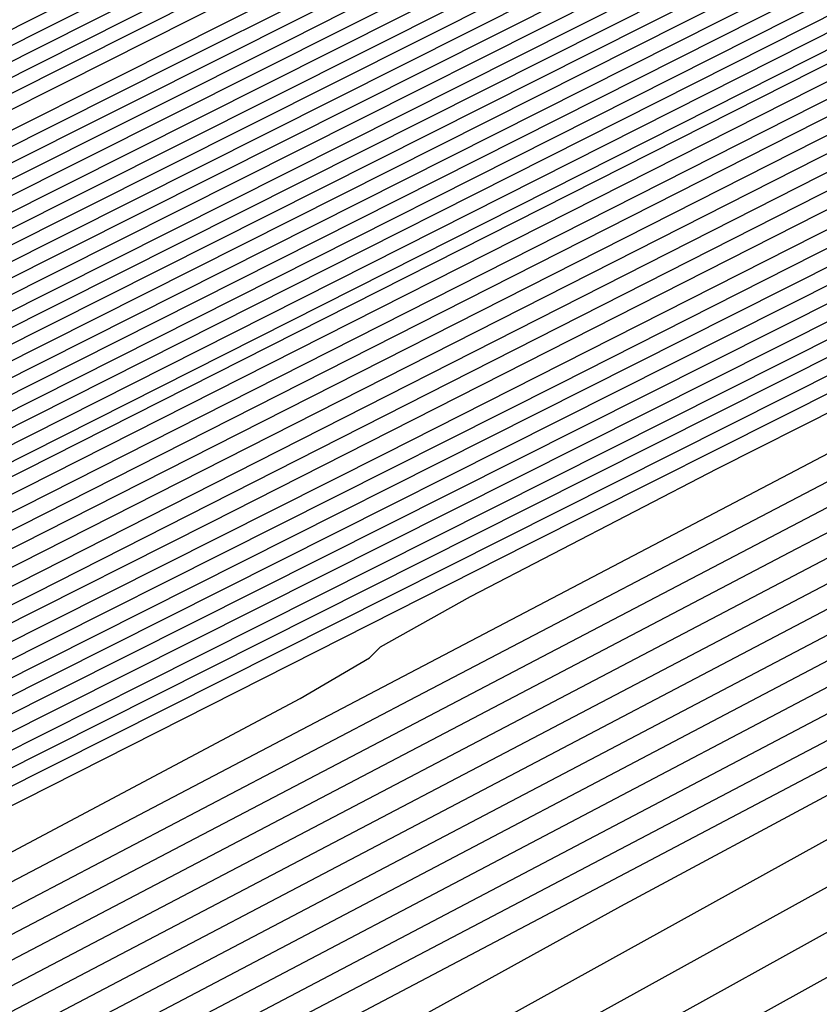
# Model space of a CAD drawing. Extents: x 3249832 to 3255657, y 13789405 to 13793316.
# Tile 347 of 656: x 3254712.84 to 3254713.84, y 13790584.58 to 13790585.81. Entities that reach past the tile are written whole.
import ezdxf

# ---------------------------------------------------------------- set-up
doc = ezdxf.new("R2010")
doc.units = 0
doc.header["$LTSCALE"] = 100
doc.header["$MEASUREMENT"] = 0
for name, color, linetype in [('GRATIO_CON', 10, 'CONTINUOUS'), ('GRATIO_ICON', 7, 'CONTINUOUS'), ('TARGETS_EAST', 7, 'CONTINUOUS')]:
    doc.layers.add(name, color=color, linetype=linetype)

# ---------------------------------------------------------------- blocks, each defined once
blk = doc.blocks.new('Gratio_032316_contours')
at = {"layer": 'GRATIO_CON', "color": 5, "linetype": 'Continuous', "flags": 128}
for points in [[(3254677.8408, 13790568.2426), (3254692.7645, 13790575.7394), (3254705.4543, 13790582.0981), (3254712.5451, 13790585.6526), (3254715.1564, 13790586.9658), (3254715.5285, 13790587.1578), (3254715.5284, 13790587.1621), (3254715.5291, 13790587.1652), (3254715.5303, 13790587.1667), (3254715.6598, 13790587.2289), (3254716.5587, 13790587.6645), (3254718.9964, 13790588.8486), (3254723.3578, 13790590.9679), (3254728.4895, 13790593.4556), (3254732.8533, 13790595.5563), (3254735.5176, 13790596.8108), (3254737.9749, 13790597.9438), (3254742.3242, 13790599.9759), (3254749.9364, 13790603.5761), (3254759.2708, 13790608.0067), (3254768.0589, 13790612.1786), (3254774.5039, 13790615.224)], [(3254678.6327, 13790568.6184), (3254693.2462, 13790575.9595), (3254705.672, 13790582.1864), (3254712.6152, 13790585.6677), (3254715.1718, 13790586.9544), (3254715.5359, 13790587.1432), (3254715.5356, 13790587.1479), (3254715.5363, 13790587.151), (3254715.5373, 13790587.1526), (3254715.6484, 13790587.2061), (3254716.4187, 13790587.5794), (3254718.5077, 13790588.5941), (3254722.2451, 13790590.4102), (3254726.6426, 13790592.542), (3254730.3822, 13790594.3422), (3254732.7065, 13790595.4369), (3254735.101, 13790596.5452), (3254739.6119, 13790598.6596), (3254747.5498, 13790602.4179), (3254757.2842, 13790607.0398), (3254766.4489, 13790611.3907), (3254773.17, 13790614.5669)], [(3254680.2165, 13790569.3699), (3254694.2095, 13790576.3997), (3254706.1075, 13790582.363), (3254712.7553, 13790585.698), (3254715.2027, 13790586.9318), (3254715.5507, 13790587.114), (3254715.5501, 13790587.1193), (3254715.5505, 13790587.1228), (3254715.5514, 13790587.1245), (3254715.6255, 13790587.1605), (3254716.1386, 13790587.4093), (3254717.5302, 13790588.0852), (3254720.0197, 13790589.295), (3254722.9489, 13790590.715), (3254725.4399, 13790591.9141), (3254727.0844, 13790592.6891), (3254729.3534, 13790593.7481), (3254734.1874, 13790596.027), (3254742.7767, 13790600.1014), (3254753.3109, 13790605.106), (3254763.2289, 13790609.8149), (3254770.5022, 13790613.2526), (3254775.2309, 13790615.445)], [(3254681.0084, 13790569.7457), (3254694.6911, 13790576.6198), (3254706.3252, 13790582.4514), (3254712.8253, 13790585.7131), (3254715.2181, 13790586.9205), (3254715.5581, 13790587.0994), (3254715.5573, 13790587.105), (3254715.5577, 13790587.1086), (3254715.5585, 13790587.1105), (3254715.614, 13790587.1377), (3254715.9986, 13790587.3243), (3254717.0414, 13790587.8308), (3254718.907, 13790588.7373), (3254721.1021, 13790589.8014), (3254722.9687, 13790590.7), (3254724.2734, 13790591.3152), (3254726.4795, 13790592.3495), (3254731.4751, 13790594.7106), (3254740.3902, 13790598.9432), (3254751.3242, 13790604.1391), (3254761.6189, 13790609.027), (3254769.1683, 13790612.5955), (3254774.0756, 13790614.8726)], [(3254681.8003, 13790570.1215), (3254695.1728, 13790576.8399), (3254706.5429, 13790582.5397), (3254712.8954, 13790585.7283), (3254715.2336, 13790586.9092), (3254715.5655, 13790587.0848), (3254715.5646, 13790587.0908), (3254715.5648, 13790587.0945), (3254715.5655, 13790587.0964), (3254715.6026, 13790587.1149), (3254715.8586, 13790587.2392), (3254716.5526, 13790587.5763), (3254717.7943, 13790588.1797), (3254719.2552, 13790588.8879), (3254720.4976, 13790589.486), (3254721.4623, 13790589.9413), (3254723.6057, 13790590.9509), (3254728.7628, 13790593.3943), (3254738.0036, 13790597.785), (3254749.3376, 13790603.1722), (3254760.0089, 13790608.2391), (3254767.8344, 13790611.9384), (3254772.9202, 13790614.3002)], [(3254682.5923, 13790570.4972), (3254695.6546, 13790577.0593), (3254706.7614, 13790582.6258), (3254712.967, 13790585.7384), (3254715.2513, 13790586.8898), (3254715.5753, 13790587.0598), (3254715.5732, 13790587.0655), (3254715.5718, 13790587.0702), (3254715.5712, 13790587.0742), (3254715.5713, 13790587.0777), (3254715.5719, 13790587.0805), (3254715.5725, 13790587.0824), (3254715.5912, 13790587.0921), (3254715.7186, 13790587.1542), (3254716.0639, 13790587.3219), (3254716.6816, 13790587.6221), (3254717.4084, 13790587.9744), (3254718.0264, 13790588.2719), (3254718.6513, 13790588.5674), (3254720.7319, 13790589.5523), (3254726.0506, 13790592.078), (3254735.6171, 13790596.6268), (3254747.3509, 13790602.2053)], [(3254684.1761, 13790571.2487), (3254696.618, 13790577.4994), (3254707.1969, 13790582.802), (3254713.1074, 13790585.7679), (3254715.2826, 13790586.8659), (3254715.5906, 13790587.0293), (3254715.5881, 13790587.0358), (3254715.5865, 13790587.0411), (3254715.5857, 13790587.0455), (3254715.5857, 13790587.0491), (3254715.5862, 13790587.0517), (3254715.5868, 13790587.0533), (3254715.8668, 13790587.1867), (3254717.823, 13790588.1171), (3254723.1317, 13790590.6428), (3254732.719, 13790595.2041), (3254744.5101, 13790600.8106), (3254755.6802, 13790606.114), (3254763.9812, 13790610.0377), (3254769.4727, 13790612.5918), (3254772.7913, 13790614.058)], [(3254684.968, 13790571.6245), (3254697.0997, 13790577.7194), (3254707.4147, 13790582.8902), (3254713.1775, 13790585.7827), (3254715.2982, 13790586.854), (3254715.5983, 13790587.014), (3254715.5956, 13790587.0209), (3254715.5938, 13790587.0266), (3254715.5929, 13790587.0311), (3254715.5928, 13790587.0347), (3254715.5933, 13790587.0371), (3254715.5941, 13790587.0382), (3254715.8655, 13790587.1668), (3254717.7598, 13790588.067), (3254722.9002, 13790590.5119), (3254732.1888, 13790594.9308), (3254743.6448, 13790600.3775), (3254754.5666, 13790605.5623), (3254762.7944, 13790609.4506), (3254768.3357, 13790612.0281), (3254771.74, 13790613.536)], [(3254685.7599, 13790572.0002), (3254697.5813, 13790577.9395), (3254707.6325, 13790582.9783), (3254713.2477, 13790585.7974), (3254715.3139, 13790586.8421), (3254715.6059, 13790586.9987), (3254715.6031, 13790587.0061), (3254715.6012, 13790587.0121), (3254715.6002, 13790587.0168), (3254715.6, 13790587.0202), (3254715.6005, 13790587.0224), (3254715.6014, 13790587.0231), (3254715.8641, 13790587.1469), (3254717.6967, 13790588.0169), (3254722.6687, 13790590.3811), (3254731.6586, 13790594.6574), (3254742.7795, 13790599.9444), (3254753.4529, 13790605.0106), (3254761.6075, 13790608.8634), (3254767.1987, 13790611.4645), (3254770.6888, 13790613.014), (3254772.5688, 13790613.737)], [(3254686.5518, 13790572.376), (3254698.063, 13790578.1595), (3254707.8503, 13790583.0665), (3254713.3179, 13790585.8122), (3254715.3295, 13790586.8301), (3254715.6136, 13790586.9834), (3254715.6106, 13790586.9912), (3254715.6085, 13790586.9975), (3254715.6074, 13790587.0024), (3254715.6072, 13790587.0058), (3254715.6076, 13790587.0078), (3254715.6086, 13790587.008), (3254715.8627, 13790587.127), (3254717.6335, 13790587.9669), (3254722.4373, 13790590.2503), (3254731.1285, 13790594.3841), (3254741.9141, 13790599.5112), (3254752.3392, 13790604.4589), (3254760.4207, 13790608.2763), (3254766.0618, 13790610.9008), (3254769.6376, 13790612.4919), (3254771.5699, 13790613.2422)], [(3254688.1357, 13790573.1275), (3254699.0263, 13790578.5996), (3254708.2858, 13790583.2427), (3254713.4583, 13790585.8417), (3254715.3608, 13790586.8063), (3254715.6289, 13790586.9528), (3254715.6255, 13790586.9616), (3254715.6232, 13790586.9685), (3254715.6219, 13790586.9736), (3254715.6215, 13790586.977), (3254715.6219, 13790586.9785), (3254715.6231, 13790586.9779), (3254715.86, 13790587.0872), (3254717.5072, 13790587.8667), (3254721.9744, 13790589.9887), (3254730.0682, 13790593.8374), (3254740.1834, 13790598.645), (3254750.1119, 13790603.3555)], [(3254688.9276, 13790573.5033), (3254699.508, 13790578.8196), (3254708.5036, 13790583.3309), (3254713.5284, 13790585.8564), (3254715.3764, 13790586.7943), (3254715.6366, 13790586.9375), (3254715.633, 13790586.9467), (3254715.6306, 13790586.954), (3254715.6292, 13790586.9593), (3254715.6287, 13790586.9626), (3254715.6291, 13790586.9638), (3254715.6304, 13790586.9628), (3254715.8586, 13790587.0673), (3254717.444, 13790587.8166), (3254721.7429, 13790589.8578), (3254729.538, 13790593.5641), (3254739.3181, 13790598.2119), (3254748.9983, 13790602.8038)], [(3254689.7195, 13790573.8791), (3254699.9897, 13790579.0397), (3254708.7214, 13790583.419), (3254713.5986, 13790585.8712), (3254715.392, 13790586.7824), (3254715.6442, 13790586.9223), (3254715.6405, 13790586.9319), (3254715.638, 13790586.9394), (3254715.6364, 13790586.9449), (3254715.6358, 13790586.9482), (3254715.6363, 13790586.9492), (3254715.6377, 13790586.9477), (3254715.8573, 13790587.0474), (3254717.3809, 13790587.7665), (3254721.5114, 13790589.727), (3254729.0078, 13790593.2907), (3254738.4527, 13790597.7787), (3254747.8846, 13790602.2521)], [(3254690.5114, 13790574.2548), (3254700.4713, 13790579.2597), (3254708.9392, 13790583.5072), (3254713.6688, 13790585.8859), (3254715.4077, 13790586.7705), (3254715.6519, 13790586.907), (3254715.648, 13790586.917), (3254715.6453, 13790586.9249), (3254715.6437, 13790586.9305), (3254715.643, 13790586.9338), (3254715.6434, 13790586.9345), (3254715.6449, 13790586.9327), (3254715.8559, 13790587.0275), (3254717.3177, 13790587.7164), (3254721.28, 13790589.5962), (3254728.4777, 13790593.0174), (3254737.5874, 13790597.3456), (3254746.7709, 13790601.7004)], [(3254692.0952, 13790575.0064), (3254701.4347, 13790579.6998), (3254709.3748, 13790583.6834), (3254713.8091, 13790585.9154), (3254715.439, 13790586.7467), (3254715.6673, 13790586.8766), (3254715.6632, 13790586.8877), (3254715.661, 13790586.8953), (3254715.6608, 13790586.8982), (3254715.8536, 13790586.9865), (3254717.1914, 13790587.6161), (3254720.817, 13790589.3346), (3254727.4174, 13790592.4707), (3254735.8567, 13790596.4794), (3254744.5436, 13790600.597), (3254752.1128, 13790604.1664)], [(3254685.2199, 13790571.5024), (3254692.8871, 13790575.3821), (3254701.9163, 13790579.9198), (3254709.5925, 13790583.7716), (3254713.8793, 13790585.9301), (3254715.4546, 13790586.7347), (3254715.6749, 13790586.8612), (3254715.6706, 13790586.8725), (3254715.6682, 13790586.8802), (3254715.6682, 13790586.8829), (3254715.8522, 13790586.9665), (3254717.1283, 13790587.566), (3254720.5856, 13790589.2037), (3254726.8872, 13790592.1973), (3254734.9913, 13790596.0463), (3254743.4299, 13790600.0453), (3254750.9259, 13790603.5792)], [(3254686.2753, 13790572.0114), (3254693.679, 13790575.7579), (3254702.398, 13790580.1398), (3254709.8103, 13790583.8597), (3254713.9495, 13790585.9449), (3254715.4703, 13790586.7228), (3254715.6826, 13790586.8457), (3254715.6781, 13790586.8572), (3254715.6757, 13790586.8649), (3254715.6756, 13790586.8673), (3254715.851, 13790586.9463), (3254717.0652, 13790587.5158), (3254720.3542, 13790589.0728), (3254726.3571, 13790591.924), (3254734.126, 13790595.6131), (3254742.3163, 13790599.4936), (3254749.7391, 13790602.9921)], [(3254687.3306, 13790572.5204), (3254694.471, 13790576.1337), (3254702.8797, 13790580.3599), (3254710.0281, 13790583.9478), (3254714.0197, 13790585.9596), (3254715.486, 13790586.7106), (3254715.6904, 13790586.8298), (3254715.6861, 13790586.841), (3254715.6838, 13790586.8481), (3254715.6839, 13790586.8501), (3254715.8505, 13790586.9246), (3254717.0026, 13790587.4646), (3254720.1229, 13790588.9415), (3254725.827, 13790591.6505), (3254733.2607, 13790595.18), (3254741.2026, 13790598.9419), (3254748.5522, 13790602.4049)], [(3254689.4412, 13790573.5385), (3254696.0548, 13790576.8852), (3254703.843, 13790580.8), (3254710.4637, 13790584.1241), (3254714.1601, 13790585.9891), (3254715.5173, 13790586.6864), (3254715.7061, 13790586.798), (3254715.7019, 13790586.8086), (3254715.7, 13790586.8146), (3254715.7004, 13790586.8156), (3254715.8494, 13790586.8813), (3254716.8773, 13790587.3622), (3254719.6605, 13790588.6789), (3254724.7668, 13790591.1035), (3254731.53, 13790594.3137), (3254738.9753, 13790597.8385), (3254746.1785, 13790601.2307)], [(3254690.4965, 13790574.0475), (3254696.8467, 13790577.2609), (3254704.3247, 13790581.02), (3254710.6814, 13790584.2123), (3254714.2303, 13790586.0038), (3254715.533, 13790586.6743), (3254715.714, 13790586.7821), (3254715.7099, 13790586.7923), (3254715.7081, 13790586.7978), (3254715.7087, 13790586.7983), (3254715.8489, 13790586.8596), (3254716.8147, 13790587.311), (3254719.4293, 13790588.5476), (3254724.2367, 13790590.83), (3254730.6646, 13790593.8806), (3254737.8616, 13790597.2868), (3254744.9917, 13790600.6435)], [(3254691.5518, 13790574.5565), (3254697.6386, 13790577.6367), (3254704.8063, 13790581.24), (3254710.8992, 13790584.3004), (3254714.3004, 13790586.0185), (3254715.5487, 13790586.6622), (3254715.7218, 13790586.7662), (3254715.7178, 13790586.7761), (3254715.7162, 13790586.781), (3254715.7169, 13790586.7811), (3254715.8483, 13790586.838), (3254716.752, 13790587.2598), (3254719.198, 13790588.4163), (3254723.7066, 13790590.5565), (3254729.7993, 13790593.4474), (3254736.7479, 13790596.7351), (3254743.8048, 13790600.0564), (3254750.1441, 13790603.0095)], [(3254692.6071, 13790575.0655), (3254698.4305, 13790578.0125), (3254705.288, 13790581.4601), (3254711.117, 13790584.3885), (3254714.3706, 13790586.0332), (3254715.5644, 13790586.6501), (3254715.7297, 13790586.7503), (3254715.7257, 13790586.7599), (3254715.7243, 13790586.7643), (3254715.7252, 13790586.7639), (3254715.8478, 13790586.8163), (3254716.6894, 13790587.2086), (3254718.9668, 13790588.2849), (3254723.1765, 13790590.283), (3254728.934, 13790593.0143), (3254735.6343, 13790596.1835), (3254742.618, 13790599.4693), (3254749.0072, 13790602.4459)], [(3254691.7685, 13790574.5555), (3254694.7177, 13790576.0836), (3254700.0143, 13790578.764), (3254706.2512, 13790581.9005), (3254711.5522, 13790584.5659), (3254714.5103, 13790586.065), (3254715.5954, 13790586.6284), (3254715.7466, 13790586.7184), (3254715.8482, 13790586.7698), (3254716.5643, 13790587.1058), (3254718.5044, 13790588.0223), (3254722.1163, 13790589.7361), (3254727.2033, 13790592.148), (3254733.407, 13790595.0801), (3254740.2443, 13790598.295), (3254746.7332, 13790601.3185)], [(3254691.9524, 13790574.5689), (3254692.9705, 13790575.1405), (3254695.773, 13790576.5926), (3254700.8063, 13790579.1398), (3254706.7329, 13790582.1204), (3254711.7701, 13790584.6536), (3254714.5808, 13790586.0787), (3254715.6116, 13790586.6148), (3254715.755, 13790586.7009), (3254715.8477, 13790586.748), (3254716.5017, 13790587.0546), (3254718.2731, 13790587.891), (3254721.5863, 13790589.4626), (3254726.338, 13790591.7148), (3254732.2933, 13790594.5284), (3254739.0575, 13790597.7078), (3254745.5962, 13790600.7549)], [(3254692.5832, 13790574.7153), (3254693.0422, 13790574.9924), (3254693.0886, 13790575.0656), (3254693.2076, 13790575.1838), (3254694.1724, 13790575.7255), (3254696.8283, 13790577.1016), (3254701.5982, 13790579.5155), (3254707.2147, 13790582.3403), (3254711.9881, 13790584.7413), (3254714.6513, 13790586.0925), (3254715.6277, 13790586.6012), (3254715.7634, 13790586.6833), (3254715.8472, 13790586.7262), (3254716.4391, 13790587.0034), (3254718.0419, 13790587.7597), (3254721.0562, 13790589.1891), (3254725.4726, 13790591.2817), (3254731.1796, 13790593.9767), (3254737.8706, 13790597.1207), (3254744.4593, 13790600.1912), (3254749.6643, 13790602.5732)], [(3254692.5223, 13790574.6256), (3254693.8324, 13790575.3348), (3254694.3015, 13790575.6152), (3254694.3504, 13790575.6871), (3254694.4629, 13790575.7987), (3254695.3744, 13790576.3105), (3254697.8837, 13790577.6106), (3254702.3901, 13790579.8913), (3254707.6964, 13790582.5602), (3254712.2061, 13790584.8288), (3254714.7221, 13790586.1058), (3254715.6444, 13790586.587), (3254715.7723, 13790586.665), (3254715.8471, 13790586.7039), (3254716.3767, 13790586.9518), (3254717.8108, 13790587.6282), (3254720.5261, 13790588.9155), (3254724.6073, 13790590.8486), (3254730.066, 13790593.425), (3254736.6838, 13790596.5336), (3254743.3223, 13790599.6276), (3254748.6131, 13790602.0511)], [(3254692.5199, 13790574.5458), (3254694.97, 13790575.8408), (3254696.3308, 13790576.574), (3254696.8201, 13790576.8609), (3254696.8741, 13790576.93), (3254696.9733, 13790577.0286), (3254697.7783, 13790577.4805), (3254699.9943, 13790578.6287), (3254703.9739, 13790580.6428), (3254708.66, 13790582.9997), (3254712.6425, 13790585.0035), (3254714.8643, 13790586.1316), (3254715.6786, 13790586.5571), (3254715.7913, 13790586.6268), (3254715.848, 13790586.6577), (3254716.2527, 13790586.8476), (3254717.3489, 13790587.3648), (3254719.4661, 13790588.3683), (3254722.8766, 13790589.9822), (3254727.8386, 13790592.3216), (3254734.3101, 13790595.3593), (3254741.0483, 13790598.5002), (3254746.5107, 13790601.007)], [(3254690.7614, 13790573.5823), (3254693.6995, 13790575.131), (3254696.1939, 13790576.4485), (3254697.5799, 13790577.1935), (3254698.0794, 13790577.4837), (3254698.1359, 13790577.5514), (3254698.2286, 13790577.6435), (3254698.9803, 13790578.0655), (3254701.0496, 13790579.1377), (3254704.7659, 13790581.0185), (3254709.1418, 13790583.2195), (3254712.8607, 13790585.0908), (3254714.9354, 13790586.1445), (3254715.6957, 13790586.5422), (3254715.8008, 13790586.6077), (3254715.8484, 13790586.6346), (3254716.1906, 13790586.7956), (3254717.1179, 13790587.2331), (3254718.9361, 13790588.0947), (3254722.0113, 13790589.5491), (3254726.725, 13790591.7699), (3254733.1232, 13790594.7722), (3254739.9114, 13790597.9366), (3254745.4594, 13790600.485)], [(3254691.8891, 13790574.1408), (3254694.879, 13790575.7162), (3254697.4178, 13790577.0561), (3254698.8291, 13790577.8131), (3254699.3387, 13790578.1066), (3254699.3977, 13790578.1728), (3254699.4838, 13790578.2584), (3254700.1822, 13790578.6505), (3254702.1049, 13790579.6467), (3254705.5578, 13790581.3942), (3254709.6236, 13790583.4393), (3254713.0789, 13790585.1781), (3254715.0065, 13790586.1574), (3254715.7128, 13790586.5273), (3254715.8103, 13790586.5886), (3254715.8489, 13790586.6115), (3254716.1286, 13790586.7435), (3254716.887, 13790587.1013), (3254718.4061, 13790587.8211), (3254721.146, 13790589.1159), (3254725.6113, 13790591.2182), (3254731.9364, 13790594.185)], [(3254700.739, 13790578.8733), (3254701.3842, 13790579.2355), (3254703.1602, 13790580.1557), (3254706.3497, 13790581.7699), (3254710.1054, 13790583.6589), (3254713.2973, 13790585.2645), (3254715.0779, 13790586.1684), (3254715.7302, 13790586.5099), (3254715.8195, 13790586.5677), (3254715.8167, 13790586.5744), (3254715.8158, 13790586.5773), (3254715.8161, 13790586.5776), (3254715.8482, 13790586.5908), (3254716.0664, 13790586.6917), (3254716.656, 13790586.9696), (3254717.8761, 13790587.5475), (3254720.2806, 13790588.6828), (3254724.4976, 13790590.6665), (3254730.7495, 13790593.5979)], [(3254701.0893, 13790578.8791), (3254702.5767, 13790579.6718), (3254703.1167, 13790579.9751), (3254703.1831, 13790580.0372), (3254703.2495, 13790580.1032), (3254703.7881, 13790580.4056), (3254705.2708, 13790581.1738), (3254707.9336, 13790582.5214), (3254711.069, 13790584.0984), (3254713.7337, 13790585.4389), (3254715.2203, 13790586.1935), (3254715.7648, 13790586.4786), (3254715.8393, 13790586.5272), (3254715.8369, 13790586.5335), (3254715.8358, 13790586.5368), (3254715.8357, 13790586.538), (3254715.8493, 13790586.5443), (3254715.9424, 13790586.5876), (3254716.1941, 13790586.7062), (3254716.816, 13790587.0003), (3254718.55, 13790587.8165), (3254722.2703, 13790589.5631), (3254728.3759, 13790592.4236)], [(3254699.5972, 13790578.0569), (3254702.3132, 13790579.4867), (3254703.8259, 13790580.2913), (3254704.376, 13790580.5979), (3254704.4449, 13790580.6586), (3254704.5048, 13790580.7181), (3254704.9901, 13790580.9906), (3254706.3261, 13790581.6828), (3254708.7255, 13790582.8971), (3254711.5508, 13790584.3181), (3254713.952, 13790585.526), (3254715.2915, 13790586.206), (3254715.7822, 13790586.463), (3254715.8492, 13790586.507), (3254715.8469, 13790586.513), (3254715.8458, 13790586.5165), (3254715.8455, 13790586.5183), (3254715.8498, 13790586.521), (3254715.8804, 13790586.5355), (3254715.9632, 13790586.5745), (3254716.286, 13790586.7267), (3254717.6847, 13790587.3833), (3254721.1566, 13790589.0114), (3254727.189, 13790591.8365)], [(3254700.7768, 13790578.6421), (3254703.5371, 13790580.0944), (3254705.0751, 13790580.9109), (3254705.6353, 13790581.2207), (3254705.7067, 13790581.2801), (3254705.76, 13790581.333), (3254706.1921, 13790581.5756), (3254707.3814, 13790582.1918), (3254709.5175, 13790583.2728), (3254712.0326, 13790584.5379), (3254714.1702, 13790585.6132), (3254715.3627, 13790586.2185), (3254715.7995, 13790586.4474), (3254715.8591, 13790586.4866), (3254715.8571, 13790586.4921), (3254715.8561, 13790586.4954), (3254715.8558, 13790586.4971), (3254716.0291, 13790586.5789), (3254717.2419, 13790587.147), (3254720.5334, 13790588.689), (3254726.4243, 13790591.447), (3254733.3619, 13790594.6822)], [(3254698.6556, 13790577.4919), (3254701.9564, 13790579.2273), (3254704.7609, 13790580.702), (3254706.3242, 13790581.5304), (3254706.8946, 13790581.8436), (3254706.9685, 13790581.9015), (3254707.0152, 13790581.9479), (3254707.394, 13790582.1606), (3254708.4368, 13790582.7009), (3254710.3094, 13790583.6486), (3254712.5144, 13790584.7576), (3254714.3884, 13790585.7003), (3254715.4339, 13790586.231), (3254715.8168, 13790586.4317), (3254715.8691, 13790586.4661), (3254715.8673, 13790586.4709), (3254715.8666, 13790586.4736), (3254715.8666, 13790586.4746), (3254716.0343, 13790586.5527), (3254717.205, 13790587.0999), (3254720.3813, 13790588.5869), (3254726.0653, 13790591.2475), (3254732.7589, 13790594.3687)], [(3254700.911, 13790578.6089), (3254704.3155, 13790580.3977), (3254707.2087, 13790581.9173), (3254708.8226, 13790582.7696), (3254709.4132, 13790583.0892), (3254709.4922, 13790583.1444), (3254709.5257, 13790583.1778), (3254709.798, 13790583.3306), (3254710.5474, 13790583.7189), (3254711.8932, 13790584.4001), (3254713.478, 13790585.1973), (3254714.8247, 13790585.8755), (3254715.5759, 13790586.2579), (3254715.8513, 13790586.4026), (3254715.8897, 13790586.4263), (3254716.0452, 13790586.4993), (3254717.1314, 13790587.0056), (3254720.077, 13790588.3828), (3254725.3472, 13790590.8485), (3254731.553, 13790593.7418)], [(3254699.1029, 13790577.6187), (3254702.0388, 13790579.1675), (3254705.495, 13790580.9829), (3254708.4325, 13790582.525), (3254710.0718, 13790583.3891), (3254710.6725, 13790583.7121), (3254710.754, 13790583.7659), (3254710.781, 13790583.7927), (3254710.9999, 13790583.9156), (3254711.6027, 13790584.2279), (3254712.6852, 13790584.7758), (3254713.9598, 13790585.417), (3254715.0429, 13790585.9625), (3254715.6472, 13790586.27), (3254715.8688, 13790586.3861), (3254715.9002, 13790586.4045), (3254716.0503, 13790586.4733), (3254717.0945, 13790586.9586), (3254719.9249, 13790588.2807), (3254724.9882, 13790590.649), (3254730.95, 13790593.4284)], [(3254700.1865, 13790578.1548), (3254703.1665, 13790579.726), (3254706.6746, 13790581.568), (3254709.6564, 13790583.1326), (3254711.321, 13790584.0087), (3254711.9318, 13790584.3349), (3254712.0158, 13790584.3873), (3254712.0362, 13790584.4076), (3254712.2019, 13790584.5006), (3254712.658, 13790584.7369), (3254713.4771, 13790585.1515), (3254714.4416, 13790585.6367), (3254715.2612, 13790586.0495), (3254715.7184, 13790586.2822), (3254715.8859, 13790586.3706), (3254715.9089, 13790586.3857), (3254715.9087, 13790586.3872), (3254715.9095, 13790586.3868), (3254715.9111, 13790586.3845), (3254716.0564, 13790586.4474), (3254717.0585, 13790586.9111), (3254719.7731, 13790588.1784), (3254724.6292, 13790590.4494), (3254730.3471, 13790593.1149)], [(3254701.2702, 13790578.6908), (3254704.2942, 13790580.2845), (3254707.8541, 13790582.1532), (3254710.8802, 13790583.7402), (3254712.5702, 13790584.6282), (3254713.1911, 13790584.9578), (3254713.2776, 13790585.0087), (3254713.2914, 13790585.0225), (3254713.4039, 13790585.0856), (3254713.7133, 13790585.246), (3254714.269, 13790585.5272), (3254714.9234, 13790585.8564), (3254715.4795, 13790586.1365), (3254715.7897, 13790586.2944), (3254715.9033, 13790586.3543), (3254715.9191, 13790586.3645), (3254715.9192, 13790586.3653), (3254715.9202, 13790586.3644), (3254715.9222, 13790586.3617), (3254716.0619, 13790586.421), (3254717.0218, 13790586.864), (3254719.6211, 13790588.0763), (3254724.2702, 13790590.2499), (3254729.7441, 13790592.8014)], [(3254691.0121, 13790572.8429), (3254693.6234, 13790574.3309), (3254696.5687, 13790575.9783), (3254699.0297, 13790577.3495), (3254700.4885, 13790578.1685), (3254701.6296, 13790578.7987), (3254703.4376, 13790579.763), (3254706.5497, 13790581.4016), (3254710.2132, 13790583.3237), (3254713.3279, 13790584.9557), (3254715.0692, 13790585.8682), (3254715.7163, 13790586.2075), (3254715.8239, 13790586.264), (3254715.8528, 13790586.2788), (3254715.887, 13790586.296), (3254715.9164, 13790586.3105), (3254715.9334, 13790586.3181), (3254715.9409, 13790586.3194), (3254715.9444, 13790586.3161), (3254716.0728, 13790586.3683), (3254716.9484, 13790586.7696), (3254719.317, 13790587.8721), (3254723.5521, 13790589.8509), (3254728.5382, 13790592.1745)], [(3254691.9191, 13790573.2857), (3254694.5673, 13790574.7946), (3254697.5541, 13790576.465), (3254700.05, 13790577.8549), (3254701.523, 13790578.6809), (3254702.6327, 13790579.2936), (3254704.3365, 13790580.2023), (3254707.26, 13790581.7415), (3254710.7015, 13790583.5471), (3254713.6273, 13790585.0804), (3254715.2623, 13790585.9375), (3254715.8645, 13790586.2537), (3254715.9507, 13790586.2992), (3254715.9513, 13790586.2989), (3254715.9528, 13790586.2973), (3254715.9556, 13790586.2932), (3254716.0783, 13790586.3419), (3254716.9117, 13790586.7225), (3254719.1649, 13790587.7699), (3254723.1931, 13790589.6514), (3254727.9352, 13790591.8611)], [(3254691.1289, 13790572.7074), (3254692.8262, 13790573.7285), (3254695.5111, 13790575.2584), (3254698.5396, 13790576.9517), (3254701.0703, 13790578.3603), (3254702.5566, 13790579.1927), (3254703.629, 13790579.7849), (3254705.2126, 13790580.6296), (3254707.9188, 13790582.0544), (3254711.1043, 13790583.7259), (3254713.8124, 13790585.1457), (3254715.3255, 13790585.9397), (3254715.8827, 13790586.2333), (3254715.9621, 13790586.2761), (3254715.9625, 13790586.2763), (3254715.9639, 13790586.2747), (3254715.9669, 13790586.2704), (3254716.0838, 13790586.3155), (3254716.875, 13790586.6753), (3254719.0129, 13790587.6678), (3254722.8341, 13790589.4518), (3254727.3323, 13790591.5476)], [(3254692.0127, 13790573.1362), (3254693.7333, 13790574.1713), (3254696.455, 13790575.7221), (3254699.525, 13790577.4384), (3254702.0906, 13790578.8657), (3254703.5901, 13790579.7046), (3254704.6253, 13790580.2762), (3254706.0887, 13790581.057), (3254708.5775, 13790582.3673), (3254711.5071, 13790583.9048), (3254713.9975, 13790585.2109), (3254715.3888, 13790585.942), (3254715.9008, 13790586.2129), (3254715.9735, 13790586.2531), (3254715.9737, 13790586.2537), (3254715.975, 13790586.2522), (3254715.9781, 13790586.2475), (3254716.0893, 13790586.2892), (3254716.8383, 13790586.6281), (3254718.8608, 13790587.5657), (3254722.4751, 13790589.2523), (3254726.7293, 13790591.2342), (3254730.3544, 13790592.9064)], [(3254692.5237, 13790573.0777), (3254692.8909, 13790573.3927), (3254693.7803, 13790573.994), (3254695.5475, 13790575.0569), (3254698.3428, 13790576.6495), (3254701.4959, 13790578.4118), (3254704.1312, 13790579.8766), (3254705.6573, 13790580.7284), (3254706.6179, 13790581.2589), (3254707.8409, 13790581.9116), (3254709.8949, 13790582.9932), (3254712.3127, 13790584.2624), (3254714.3677, 13790585.3414), (3254715.5154, 13790585.9462), (3254715.9384, 13790586.1699), (3254716.0007, 13790586.1996), (3254716.0998, 13790586.236), (3254716.7645, 13790586.534), (3254718.5565, 13790587.3616), (3254721.7569, 13790588.8533), (3254725.5234, 13790590.6072), (3254728.7326, 13790592.0876)], [(3254702.4813, 13790578.8985), (3254705.1516, 13790580.382), (3254706.6909, 13790581.2403), (3254707.6142, 13790581.7502), (3254708.717, 13790582.339), (3254710.5537, 13790583.3061), (3254712.7155, 13790584.4412), (3254714.5528, 13790585.4066), (3254715.5787, 13790585.9484), (3254715.9566, 13790586.1493), (3254716.0125, 13790586.176), (3254716.1056, 13790586.2094), (3254716.728, 13790586.4867), (3254718.4045, 13790587.2595), (3254721.3979, 13790588.6538), (3254724.9204, 13790590.2938), (3254727.9217, 13790591.6781)], [(3254700.2305, 13790577.577), (3254703.4667, 13790579.3852), (3254706.1719, 13790580.8874), (3254707.7245, 13790581.7521), (3254708.6106, 13790582.2416), (3254709.5931, 13790582.7663), (3254711.2124, 13790583.619), (3254713.1183, 13790584.6201), (3254714.7379, 13790585.4718), (3254715.642, 13790585.9507), (3254715.9748, 13790586.1288), (3254716.0242, 13790586.1525), (3254716.1114, 13790586.1827), (3254716.6914, 13790586.4394), (3254718.2526, 13790587.1573), (3254721.0389, 13790588.4543), (3254724.3174, 13790589.9803), (3254727.1107, 13790591.2687)], [(3254701.1744, 13790578.0407), (3254704.4521, 13790579.8719), (3254707.1922, 13790581.3929), (3254708.7581, 13790582.264), (3254709.6069, 13790582.7329), (3254710.4692, 13790583.1937), (3254711.8711, 13790583.9319), (3254713.5211, 13790584.7989), (3254714.923, 13790585.5371), (3254715.7052, 13790585.9529), (3254715.993, 13790586.1082), (3254716.0359, 13790586.1289), (3254716.1172, 13790586.156), (3254716.6549, 13790586.3921), (3254718.1006, 13790587.0552), (3254720.6799, 13790588.2547), (3254723.7145, 13790589.6669), (3254726.2998, 13790590.8593), (3254727.7982, 13790591.5265)], [(3254703.0621, 13790578.9681), (3254706.423, 13790580.8453), (3254709.2328, 13790582.4037), (3254710.8252, 13790583.2878), (3254711.5995, 13790583.7155), (3254712.2214, 13790584.0483), (3254713.1886, 13790584.5577), (3254714.3269, 13790585.1559), (3254715.2941, 13790585.6652), (3254715.8336, 13790585.9524), (3254716.0313, 13790586.0613), (3254716.0585, 13790586.0801), (3254716.0583, 13790586.0819), (3254716.0598, 13790586.0806), (3254716.0634, 13790586.0753), (3254716.133, 13790586.0953), (3254716.5847, 13790586.2924), (3254717.7979, 13790586.8485), (3254719.9623, 13790587.855), (3254722.5086, 13790589.0399), (3254724.678, 13790590.0404), (3254725.9429, 13790590.6036), (3254726.702, 13790590.9159), (3254727.5851, 13790591.2734)], [(3254710.2531, 13790582.9091), (3254711.8588, 13790583.7997), (3254712.5958, 13790584.2069), (3254713.0975, 13790584.4757), (3254713.8473, 13790584.8706), (3254714.7299, 13790585.3343), (3254715.4797, 13790585.7292), (3254715.898, 13790585.9519), (3254716.0513, 13790586.0363), (3254716.0726, 13790586.0508), (3254716.0729, 13790586.0522), (3254716.0746, 13790586.0509), (3254716.0782, 13790586.046), (3254716.1413, 13790586.0642), (3254716.5498, 13790586.2423), (3254717.6467, 13790586.7451), (3254719.6035, 13790587.6551), (3254721.9057, 13790588.7264), (3254723.867, 13790589.631), (3254725.0153, 13790590.1422), (3254725.7337, 13790590.4384), (3254726.6191, 13790590.7994), (3254728.1014, 13790591.4258)], [(3254711.2735, 13790583.4146), (3254712.8924, 13790584.3116), (3254713.5921, 13790584.6982), (3254713.9736, 13790584.903), (3254714.5061, 13790585.1835), (3254715.1328, 13790585.5128), (3254715.6653, 13790585.7932), (3254715.9624, 13790585.9513), (3254716.0713, 13790586.0113), (3254716.0867, 13790586.0216), (3254716.0874, 13790586.0225), (3254716.0894, 13790586.0212), (3254716.093, 13790586.0168), (3254716.1496, 13790586.033), (3254716.5148, 13790586.1922), (3254717.4954, 13790586.6417), (3254719.2447, 13790587.4552), (3254721.3027, 13790588.4128), (3254723.0561, 13790589.2215), (3254724.0877, 13790589.6807), (3254724.7653, 13790589.9609), (3254725.6531, 13790590.3253), (3254727.1525, 13790590.9606)], [(3254709.3793, 13790582.3055), (3254712.2938, 13790583.92), (3254713.926, 13790584.8234), (3254714.5884, 13790585.1895), (3254714.8497, 13790585.3304), (3254715.1648, 13790585.4963), (3254715.5357, 13790585.6912), (3254715.8509, 13790585.8572), (3254716.0267, 13790585.9508), (3254716.0914, 13790585.9863), (3254716.1009, 13790585.9923), (3254716.102, 13790585.9927), (3254716.1042, 13790585.9915), (3254716.1077, 13790585.9875), (3254716.1578, 13790586.0018), (3254716.4798, 13790586.1421), (3254717.3441, 13790586.5383), (3254718.8859, 13790587.2553), (3254720.6998, 13790588.0993)], [(3254702.5906, 13790578.2673), (3254704.5244, 13790579.4329), (3254707.5692, 13790581.1695), (3254710.9985, 13790583.0851), (3254713.864, 13790584.673), (3254715.4593, 13790585.5568), (3254716.0468, 13790585.8839), (3254716.1309, 13790585.932), (3254716.1321, 13790585.9327), (3254716.1344, 13790585.9319), (3254716.1375, 13790585.929), (3254716.1744, 13790585.9394), (3254716.4098, 13790586.042), (3254717.0415, 13790586.3315), (3254718.1683, 13790586.8555), (3254719.4939, 13790587.4723), (3254720.6233, 13790587.9932), (3254721.3048, 13790588.2964), (3254721.8603, 13790588.5284), (3254722.7552, 13790588.9032), (3254724.306, 13790589.5652), (3254726.2341, 13790590.3812), (3254728.1119, 13790591.1491)], [(3254711.3447, 13790583.2193), (3254714.0292, 13790584.7085), (3254715.5225, 13790585.5385), (3254716.0713, 13790585.8475), (3254716.1482, 13790585.8954), (3254716.1471, 13790585.8987), (3254716.1467, 13790585.9009), (3254716.1471, 13790585.9023), (3254716.1482, 13790585.9028), (3254716.1501, 13790585.9021), (3254716.1527, 13790585.8997), (3254716.1828, 13790585.9082), (3254716.3749, 13790585.9919), (3254716.8902, 13790586.2281), (3254717.8095, 13790586.6556), (3254718.891, 13790587.1588), (3254719.8124, 13790587.5838), (3254720.3772, 13790587.8349), (3254720.8919, 13790588.051), (3254721.7892, 13790588.4292), (3254723.3571, 13790589.1), (3254725.3073, 13790589.926), (3254727.2068, 13790590.7028)]]:
    blk.add_lwpolyline(points, dxfattribs=at)
at = {"layer": 'GRATIO_ICON', "color": 7, "linetype": 'Continuous', "flags": 128}
for points in [[(3254679.4246, 13790568.9942), (3254693.7278, 13790576.1796), (3254705.8897, 13790582.2747), (3254712.6852, 13790585.6828), (3254715.1872, 13790586.9431), (3254715.5433, 13790587.1286), (3254715.5429, 13790587.1336), (3254715.5434, 13790587.1369), (3254715.5444, 13790587.1386), (3254715.6369, 13790587.1833), (3254716.2787, 13790587.4944), (3254718.0189, 13790588.3397), (3254721.1324, 13790589.8526), (3254724.7958, 13790591.6285), (3254727.911, 13790593.1282), (3254729.8955, 13790594.063), (3254732.2272, 13790595.1466), (3254736.8996, 13790597.3433), (3254745.1633, 13790601.2597), (3254755.2975, 13790606.0729), (3254764.8389, 13790610.6028), (3254771.8361, 13790613.9098)], [(3254683.3842, 13790570.8729), (3254696.1363, 13790577.2794), (3254706.9791, 13790582.7139), (3254713.0372, 13790585.7532), (3254715.2669, 13790586.8778), (3254715.5829, 13790587.0446), (3254715.5806, 13790587.0506), (3254715.5791, 13790587.0557), (3254715.5784, 13790587.0599), (3254715.8668, 13790587.2007), (3254717.8851, 13790588.1638), (3254723.3626, 13790590.7721), (3254733.249, 13790595.477), (3254745.3755, 13790601.2437), (3254756.7939, 13790606.6657), (3254765.1681, 13790610.6249), (3254770.6097, 13790613.1555), (3254773.8425, 13790614.5801)], [(3254687.3437, 13790572.7518), (3254698.5447, 13790578.3795), (3254708.0681, 13790583.1546), (3254713.3881, 13790585.8269), (3254715.3451, 13790586.8182), (3254715.6212, 13790586.9681), (3254715.6181, 13790586.9764), (3254715.6159, 13790586.983), (3254715.6147, 13790586.988), (3254715.6143, 13790586.9914), (3254715.6148, 13790586.9931), (3254715.6159, 13790586.993), (3254715.8614, 13790587.1071), (3254717.5703, 13790587.9168), (3254722.2058, 13790590.1195), (3254730.5983, 13790594.1107), (3254741.0488, 13790599.0781), (3254751.2256, 13790603.9072), (3254759.2338, 13790607.6892), (3254764.9248, 13790610.3372), (3254768.5864, 13790611.9699), (3254770.5711, 13790612.7474), (3254771.4904, 13790612.9949)], [(3254691.3033, 13790574.6306), (3254700.953, 13790579.4797), (3254709.157, 13790583.5953), (3254713.739, 13790585.9006), (3254715.4233, 13790586.7586), (3254715.6595, 13790586.8917), (3254715.6555, 13790586.9022), (3254715.6527, 13790586.9104), (3254715.6509, 13790586.9161), (3254715.6502, 13790586.9194), (3254715.6506, 13790586.9199), (3254715.6522, 13790586.9176), (3254715.8545, 13790587.0076), (3254717.2545, 13790587.6664), (3254721.0485, 13790589.4654), (3254727.9475, 13790592.744), (3254736.722, 13790596.9125), (3254745.6573, 13790601.1487)], [(3254688.3859, 13790573.0294), (3254695.2629, 13790576.5094), (3254703.3613, 13790580.5799), (3254710.2459, 13790584.036), (3254714.0899, 13790585.9743), (3254715.5017, 13790586.6985), (3254715.6983, 13790586.8139), (3254715.694, 13790586.8248), (3254715.6919, 13790586.8313), (3254715.6921, 13790586.8328), (3254715.8499, 13790586.903), (3254716.9399, 13790587.4134), (3254719.8917, 13790588.8102), (3254725.2969, 13790591.377), (3254732.3953, 13790594.7468), (3254740.0889, 13790598.3902), (3254747.3654, 13790601.8178)], [(3254690.5665, 13790573.9705), (3254693.6624, 13790575.5746), (3254699.2224, 13790578.3883), (3254705.7695, 13790581.6806), (3254711.3343, 13790584.4782), (3254714.4398, 13790586.0512), (3254715.5792, 13790586.642), (3254715.7382, 13790586.736), (3254715.8487, 13790586.7915), (3254716.6269, 13790587.157), (3254718.7356, 13790588.1536), (3254722.6464, 13790590.0095), (3254728.0686, 13790592.5811), (3254734.5206, 13790595.6318), (3254741.4312, 13790598.8821), (3254747.8702, 13790601.8822)], [(3254691.3403, 13790573.9607), (3254693.7462, 13790575.2332), (3254695.0816, 13790575.9544), (3254695.5608, 13790576.2381), (3254695.6123, 13790576.3085), (3254695.7181, 13790576.4136), (3254696.5764, 13790576.8955), (3254698.939, 13790578.1197), (3254703.182, 13790580.267), (3254708.1782, 13790582.7799), (3254712.4243, 13790584.9162), (3254714.7932, 13790586.1187), (3254715.6615, 13790586.5721), (3254715.7818, 13790586.6459), (3254715.8476, 13790586.6808), (3254716.3147, 13790586.8997), (3254717.5799, 13790587.4965), (3254719.9961, 13790588.6419), (3254723.742, 13790590.4154), (3254728.9523, 13790592.8733), (3254735.4969, 13790595.9464), (3254742.1853, 13790599.0639), (3254747.5619, 13790601.5291)], [(3254701.3275, 13790579.0522), (3254701.8574, 13790579.3522), (3254701.9213, 13790579.4157), (3254701.9943, 13790579.4882), (3254702.5862, 13790579.8206), (3254704.2155, 13790580.6648), (3254707.1417, 13790582.1457), (3254710.5872, 13790583.8786), (3254713.5155, 13790585.3517), (3254715.1491, 13790586.181), (3254715.7475, 13790586.4943), (3254715.8294, 13790586.5475), (3254715.8268, 13790586.5539), (3254715.8258, 13790586.5571), (3254715.8259, 13790586.5578), (3254715.8488, 13790586.5675), (3254716.0044, 13790586.6397), (3254716.4251, 13790586.8379), (3254717.3461, 13790587.2739), (3254719.4153, 13790588.2496), (3254723.384, 13790590.1148), (3254729.5627, 13790593.0108)], [(3254699.7833, 13790578.0504), (3254703.1359, 13790579.8125), (3254705.9848, 13790581.3097), (3254707.5734, 13790582.15), (3254708.1539, 13790582.4664), (3254708.2303, 13790582.523), (3254708.2705, 13790582.5628), (3254708.596, 13790582.7456), (3254709.4921, 13790583.2099), (3254711.1013, 13790584.0243), (3254712.9962, 13790584.9773), (3254714.6066, 13790585.7875), (3254715.5051, 13790586.2435), (3254715.8341, 13790586.416), (3254715.8791, 13790586.4455), (3254715.8776, 13790586.4496), (3254715.877, 13790586.4518), (3254715.8774, 13790586.4522), (3254716.0395, 13790586.5265), (3254717.1682, 13790587.0528), (3254720.2291, 13790588.4848), (3254725.7062, 13790591.048), (3254732.1559, 13790594.0553)], [(3254702.3539, 13790579.2269), (3254705.422, 13790580.843), (3254709.0337, 13790582.7384), (3254712.1041, 13790584.3479), (3254713.8194, 13790585.2478), (3254714.4504, 13790585.5806), (3254714.5394, 13790585.6302), (3254714.5467, 13790585.6374), (3254714.6058, 13790585.6706), (3254714.7686, 13790585.755), (3254715.061, 13790585.9029), (3254715.4052, 13790586.0761), (3254715.6977, 13790586.2234), (3254715.8609, 13790586.3065), (3254715.9208, 13790586.338), (3254715.9293, 13790586.3432), (3254715.9297, 13790586.3434), (3254715.931, 13790586.3421), (3254715.9333, 13790586.3389), (3254716.0673, 13790586.3947), (3254716.9851, 13790586.8168), (3254719.469, 13790587.9742), (3254723.9112, 13790590.0504), (3254729.1411, 13790592.488)], [(3254692.019, 13790572.9713), (3254692.8965, 13790573.5651), (3254694.6404, 13790574.6141), (3254697.3989, 13790576.1858), (3254700.5104, 13790577.9251), (3254703.1109, 13790579.3712), (3254704.6237, 13790580.2165), (3254705.6216, 13790580.7676), (3254706.9648, 13790581.4843), (3254709.2362, 13790582.6803), (3254711.9099, 13790584.0836), (3254714.1826, 13790585.2761), (3254715.4522, 13790585.944), (3254715.9201, 13790586.1905), (3254715.989, 13790586.2232), (3254716.094, 13790586.2627), (3254716.801, 13790586.5812), (3254718.7085, 13790587.4638), (3254722.1159, 13790589.0529), (3254726.1263, 13790590.9207), (3254729.5435, 13790592.497)], [(3254702.1182, 13790578.5044), (3254705.4376, 13790580.3586), (3254708.2125, 13790581.8983), (3254709.7916, 13790582.7759), (3254710.6032, 13790583.2242), (3254711.3453, 13790583.621), (3254712.5299, 13790584.2448), (3254713.924, 13790584.9774), (3254715.1086, 13790585.6012), (3254715.7695, 13790585.9526), (3254716.0127, 13790586.0838), (3254716.0494, 13790586.1009), (3254716.1245, 13790586.1255), (3254716.6194, 13790586.3423), (3254717.949, 13790586.9519), (3254720.321, 13790588.0549), (3254723.1115, 13790589.3534), (3254725.4889, 13790590.4498), (3254726.8706, 13790591.0651), (3254727.6703, 13790591.3934)], [(3254710.3647, 13790582.7922), (3254713.3141, 13790584.4254), (3254714.9596, 13790585.3353), (3254715.5847, 13790585.6809), (3254715.7258, 13790585.7577), (3254715.8236, 13790585.8092), (3254715.9387, 13790585.8697), (3254716.0365, 13790585.9212), (3254716.0911, 13790585.9502), (3254716.1114, 13790585.9612), (3254716.115, 13790585.9631), (3254716.1165, 13790585.963), (3254716.119, 13790585.9617), (3254716.1225, 13790585.9583), (3254716.1661, 13790585.9706), (3254716.4448, 13790586.092), (3254717.1928, 13790586.4349), (3254718.5271, 13790587.0554), (3254720.0969, 13790587.7858)]]:
    blk.add_lwpolyline(points, dxfattribs=at)

msp = doc.modelspace()

# ---------------------------------------------------------------- linework, layer by layer
at = {"layer": 'TARGETS_EAST', "color": 1, "const_width": 2.5}
msp.add_lwpolyline([(3254706.2075, 13790587.8749, 1), (3254723.7075, 13790587.8749, 1)], format="xyb", close=True, dxfattribs=at)

# ---------------------------------------------------------------- block references
at = {"layer": 'TARGETS_EAST'}
msp.add_blockref('Gratio_032316_contours', (0, 0), dxfattribs=at)

doc.saveas('drawing.dxf')
